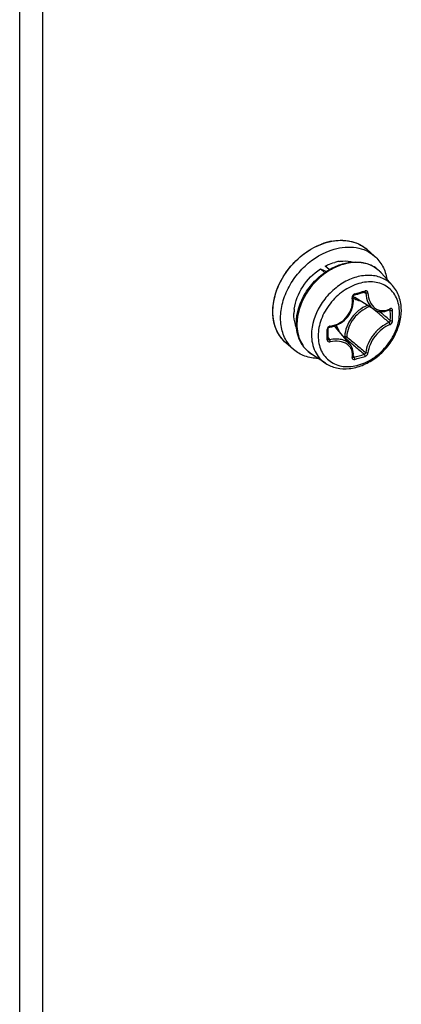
# Model space of a CAD drawing. Header units: millimetres. Extents: x 0 to 420, y 0 to 297.
# Tile 325 of 502: x 349.59 to 352.06, y 153.76 to 160.13. Entities that reach past the tile are written whole.
import ezdxf

# ---------------------------------------------------------------- set-up
doc = ezdxf.new("R2010")
doc.units = ezdxf.units.MM
doc.header["$LTSCALE"] = 23.1
doc.layers.get('0').update_dxf_attribs({"linetype": 'CONTINUOUS'})

msp = doc.modelspace()

# ---------------------------------------------------------------- linework, layer by layer
at = {"color": 7, "linetype": 'CONTINUOUS'}
for p, q in [((349.5888, 147.7633), (349.5888, 161.0792)), ((349.7388, 147.8484), (349.7388, 160.9593)), ((351.8863, 158.598), (351.8363, 158.6413)), ((351.5356, 158.5141), (351.5746, 158.4981)), ((351.5631, 158.4903), (351.5356, 158.5141)), ((351.5936, 158.5101), (351.5675, 158.5327)), ((352.0035, 158.4068), (351.9317, 158.4878)), ((351.7475, 158.3347), (351.7478, 158.3363)), ((351.7476, 158.3332), (351.7475, 158.3347)), ((351.749, 158.3205), (351.7476, 158.3332)), ((351.7478, 158.3363), (351.7482, 158.3379)), ((351.7482, 158.3379), (351.7488, 158.3394)), ((351.7488, 158.3394), (351.7496, 158.3409)), ((351.7494, 158.3054), (351.749, 158.3205)), ((351.7496, 158.3409), (351.7506, 158.3423)), ((351.7506, 158.3423), (351.7518, 158.3435)), ((351.7518, 158.3435), (351.753, 158.3445)), ((351.753, 158.3445), (351.7543, 158.3453)), ((351.7543, 158.3453), (351.7556, 158.3459)), ((351.7556, 158.3459), (351.7562, 158.3461)), ((351.7562, 158.3461), (351.7654, 158.3486)), ((351.8837, 158.252), (351.7586, 158.3296)), ((351.7654, 158.3486), (351.7775, 158.352)), ((351.7775, 158.352), (351.7896, 158.3554)), ((351.7896, 158.3554), (351.8016, 158.3589)), ((351.8016, 158.3589), (351.8135, 158.3625)), ((351.8135, 158.3625), (351.8226, 158.3653)), ((351.8191, 158.3642), (351.8308, 158.3579)), ((351.8234, 158.3656), (351.8226, 158.3653)), ((351.8226, 158.3653), (351.8232, 158.3654)), ((351.8232, 158.3654), (351.8242, 158.3655)), ((351.8242, 158.3655), (351.8251, 158.3655)), ((351.8251, 158.3655), (351.8259, 158.3652)), ((351.8259, 158.3652), (351.8262, 158.3651)), ((351.7301, 158.2318), (351.7367, 158.2458)), ((351.7367, 158.2458), (351.7419, 158.2603)), ((351.7419, 158.2603), (351.7458, 158.2752)), ((351.7458, 158.2752), (351.7483, 158.2902)), ((351.7483, 158.2902), (351.7494, 158.3054)), ((351.8768, 158.2563), (351.8829, 158.2511)), ((351.8837, 158.252), (351.8903, 158.2483)), ((351.8903, 158.2483), (351.8999, 158.244)), ((351.9648, 158.2428), (351.976, 158.2468)), ((351.976, 158.2468), (351.9846, 158.2507)), ((351.9819, 158.2495), (351.9886, 158.2459)), ((351.9846, 158.2507), (351.9854, 158.2511)), ((351.9854, 158.2511), (351.986, 158.2512)), ((351.986, 158.2512), (351.9863, 158.2512)), ((351.68, 158.1727), (351.692, 158.1827)), ((351.692, 158.1827), (351.7031, 158.1937)), ((351.7031, 158.1937), (351.7132, 158.2056)), ((351.7132, 158.2056), (351.7223, 158.2184)), ((351.7223, 158.2184), (351.7301, 158.2318)), ((351.8999, 158.244), (351.91, 158.2409)), ((351.91, 158.2409), (351.9205, 158.2389)), ((351.9186, 158.2392), (351.9328, 158.2273)), ((351.9205, 158.2389), (351.9313, 158.238)), ((351.9313, 158.238), (351.9424, 158.2384)), ((351.9424, 158.2384), (351.9535, 158.24)), ((351.9535, 158.24), (351.9648, 158.2428)), ((351.5865, 158.1277), (351.5866, 158.129)), ((351.5867, 158.1174), (351.5865, 158.1277)), ((351.5866, 158.129), (351.5871, 158.1306)), ((351.5868, 158.1043), (351.5867, 158.1174)), ((351.5871, 158.1306), (351.5878, 158.1322)), ((351.5878, 158.1322), (351.5888, 158.1338)), ((351.5888, 158.1338), (351.5901, 158.1352)), ((351.5901, 158.1352), (351.5916, 158.1365)), ((351.5916, 158.1365), (351.5932, 158.1375)), ((351.5932, 158.1375), (351.595, 158.1383)), ((351.595, 158.1383), (351.5967, 158.1388)), ((351.5967, 158.1388), (351.5977, 158.139)), ((351.5977, 158.139), (351.6096, 158.1409)), ((351.6096, 158.1409), (351.6246, 158.1446)), ((351.6246, 158.1446), (351.6393, 158.1497)), ((351.7285, 158.0247), (351.6341, 158.1371)), ((351.6393, 158.1497), (351.6535, 158.1562)), ((351.6535, 158.1562), (351.6671, 158.1639)), ((351.6671, 158.1639), (351.68, 158.1727)), ((351.5865, 158.0613), (351.5867, 158.0776)), ((351.5866, 158.061), (351.5865, 158.0613)), ((351.5866, 158.0687), (351.5963, 158.0557)), ((351.5867, 158.0602), (351.5866, 158.061)), ((351.5867, 158.0776), (351.5868, 158.0905)), ((351.5869, 158.0595), (351.5867, 158.0602)), ((351.5868, 158.0905), (351.5868, 158.1043)), ((351.5872, 158.059), (351.5869, 158.0595)), ((351.6934, 158.078), (351.6857, 158.0757)), ((351.698, 158.0655), (351.695, 158.0647)), ((351.3626, 157.9933), (351.3126, 158.0366)), ((351.7342, 158.0172), (351.7285, 158.0247)), ((351.7396, 158.0081), (351.7342, 158.0172)), ((351.7438, 157.9983), (351.7396, 158.0081)), ((351.7469, 157.9879), (351.7438, 157.9983)), ((351.5686, 157.9047), (351.4781, 157.9641)), ((351.7488, 157.9771), (351.7469, 157.9879)), ((351.7475, 157.945), (351.7476, 157.9455)), ((351.7475, 157.9445), (351.7475, 157.945)), ((351.7476, 157.9455), (351.7489, 157.9543)), ((351.7484, 157.9515), (351.7541, 157.9437)), ((351.7494, 157.9658), (351.7488, 157.9771)), ((351.7489, 157.9543), (351.7494, 157.9658))]:
    msp.add_line(p, q, dxfattribs=at)
for centre, radius, start, end in [((351.679, 158.3238), 0.3763, 101.16503, 106.13028), ((351.6869, 158.2964), 0.4049, 106.13271, 110.86202), ((351.6888, 158.471), 0.2253, 49.09853, 52.74891), ((351.7016, 158.2899), 0.2765, 99.34919, 105.26426), ((351.6992, 158.3029), 0.2633, 99.08152, 99.30153), ((351.7848, 158.3578), 0.1962, 50.21099, 52.55698), ((351.785, 158.358), 0.1958, 47.22734, 50.21044), ((351.7843, 158.3573), 0.1969, 41.53016, 47.2187), ((351.2102, 160.3761), 2.0958, 285.1573, 287.05436), ((351.8131, 158.4177), 0.1036, 231.02796, 232.4183), ((351.8137, 158.4184), 0.1045, 232.42719, 238.20278), ((351.6413, 158.2201), 0.2766, 172.94557, 178.85756), ((342.7807, 147.5115), 14.078, 49.48381, 49.71745), ((351.9296, 158.3711), 0.1281, 294.56944, 296.3793), ((350.4443, 158.2125), 1.5447, 0.00466, 1.24001), ((350.4461, 158.2117), 1.5576, 0.00435, 1.23968), ((343.8322, 148.7407), 12.4604, 49.15596, 49.48764), ((343.3225, 148.0309), 13.3455, 49.50625, 49.82093), ((350.5125, 158.2125), 1.4765, 358.73166, 0.00478), ((350.5149, 158.2117), 1.4888, 358.73194, 0.00505), ((349.3228, 158.0894), 2.2571, 0.00371, 0.85699), ((351.6027, 158.1224), 0.0224, 97.07501, 105.67199), ((351.5541, 158.07), 0.1045, 40.01139, 46.15737), ((349.4351, 158.0894), 2.1448, 359.12081, 0.00362), ((351.5838, 158.0614), 0.00278, 350.98932, 359.09365), ((360.814, 168.7868), 14.0729, 229.62633, 229.94629), ((360.2971, 168.2745), 13.3342, 229.8909, 230.24479), ((351.4602, 158.207), 0.2254, 226.58884, 229.0975), ((359.4062, 167.1118), 11.8849, 229.94478, 230.3357), ((359.027, 166.7473), 11.348, 230.24369, 230.64376), ((351.7501, 157.9468), 0.00339, 216.40821, 219.64724), ((351.3718, 159.3921), 1.498, 284.78581, 287.41773), ((351.3712, 159.3956), 1.5163, 284.78809, 287.41019)]:
    msp.add_arc(centre, radius, start, end, dxfattribs=at)
for points, knots in [([(351.5744, 158.6854), (351.6207, 158.6987), (351.6938, 158.7058), (351.7827, 158.6793), (351.8201, 158.6554), (351.8363, 158.6413)], [0, 0, 0, 0, 0.524089, 0.765965, 1, 1, 1, 1]), ([(351.6061, 158.6931), (351.6451, 158.7007), (351.7233, 158.7034), (351.7962, 158.6724), (351.8252, 158.6504)], [0, 0, 0, 0, 0.521827, 1, 1, 1, 1]), ([(351.3126, 158.0366), (351.2909, 158.0554), (351.2536, 158.1032), (351.2263, 158.1927), (351.2275, 158.2926), (351.2562, 158.3953), (351.3098, 158.4932), (351.4066, 158.6051), (351.505, 158.6653), (351.5744, 158.6854)], [0, 0, 0, 0, 0.104396, 0.214712, 0.334327, 0.463303, 0.598992, 0.737102, 1, 1, 1, 1]), ([(351.228, 158.2389), (351.228, 158.3306), (351.3002, 158.517), (351.4539, 158.641), (351.5428, 158.6748)], [0, 0, 0, 0, 0.490855, 1, 1, 1, 1]), ([(351.3626, 157.9933), (351.3409, 158.0121), (351.3036, 158.0599), (351.2763, 158.1494), (351.2775, 158.2493), (351.3062, 158.352), (351.3598, 158.4499), (351.4566, 158.5618), (351.555, 158.622), (351.6244, 158.6421)], [0, 0, 0, 0, 0.104396, 0.214712, 0.334327, 0.463303, 0.598992, 0.737102, 1, 1, 1, 1]), ([(351.6244, 158.6421), (351.6707, 158.6554), (351.7438, 158.6625), (351.8327, 158.636), (351.8701, 158.6121), (351.8863, 158.598)], [0, 0, 0, 0, 0.524089, 0.765965, 1, 1, 1, 1]), ([(351.6576, 158.5629), (351.6656, 158.5642), (351.6965, 158.5677), (351.7282, 158.5651), (351.7505, 158.5592)], [0, 0, 0, 0, 0.260905, 1, 1, 1, 1]), ([(351.8863, 158.598), (351.9075, 158.5797), (351.9439, 158.5334), (351.9618, 158.4776), (351.9666, 158.4485)], [0, 0, 0, 0, 0.486811, 1, 1, 1, 1]), ([(351.3667, 158.2541), (351.373, 158.3054), (351.4138, 158.4073), (351.4904, 158.4846), (351.5356, 158.5141)], [0, 0, 0, 0, 0.489346, 1, 1, 1, 1]), ([(351.3802, 158.1616), (351.3802, 158.2301), (351.4159, 158.3361), (351.5043, 158.4467), (351.5624, 158.4919), (351.5936, 158.5101)], [0, 0, 0, 0, 0.484994, 0.744206, 1, 1, 1, 1]), ([(351.5981, 158.5063), (351.5668, 158.4878), (351.5084, 158.442), (351.4198, 158.3308), (351.3839, 158.2244), (351.3839, 158.1559)], [0, 0, 0, 0, 0.256449, 0.516507, 1, 1, 1, 1]), ([(351.5675, 158.5327), (351.5725, 158.5353), (351.5923, 158.5448), (351.613, 158.5524), (351.6288, 158.5567)], [0, 0, 0, 0, 0.255242, 1, 1, 1, 1]), ([(351.5936, 158.5101), (351.602, 158.515), (351.6352, 158.5329), (351.6712, 158.546), (351.6985, 158.5521)], [0, 0, 0, 0, 0.257121, 1, 1, 1, 1]), ([(351.7045, 158.5493), (351.6954, 158.5473), (351.6584, 158.5373), (351.6231, 158.5211), (351.5981, 158.5063)], [0, 0, 0, 0, 0.242265, 1, 1, 1, 1]), ([(351.6985, 158.5521), (351.7205, 158.557), (351.7644, 158.5622), (351.8289, 158.554), (351.8866, 158.5295), (351.9183, 158.5029), (351.9317, 158.4878)], [0, 0, 0, 0, 0.266308, 0.518792, 0.76132, 1, 1, 1, 1]), ([(351.904, 158.5135), (351.891, 158.5235), (351.8619, 158.5404), (351.7948, 158.5602), (351.7398, 158.5573), (351.7045, 158.5493)], [0, 0, 0, 0, 0.235645, 0.478698, 1, 1, 1, 1]), ([(352.0035, 158.4068), (351.986, 158.4264), (351.941, 158.4594), (351.857, 158.4778), (351.7659, 158.4654), (351.6761, 158.4249), (351.5953, 158.3604), (351.5119, 158.2543), (351.4782, 158.1535), (351.4782, 158.0885)], [0, 0, 0, 0, 0.104646, 0.214456, 0.334319, 0.464647, 0.602133, 0.741336, 1, 1, 1, 1]), ([(352.0482, 158.2327), (352.0482, 158.2651), (352.039, 158.3138), (352.0055, 158.3672), (351.9721, 158.3984), (351.9313, 158.4199), (351.8681, 158.4351), (351.7792, 158.4251), (351.679, 158.3744), (351.5945, 158.293), (351.537, 158.1922), (351.5216, 158.1168), (351.5216, 158.0807)], [0, 0, 0, 0, 0.116061, 0.170531, 0.224017, 0.278077, 0.33415, 0.455161, 0.589255, 0.730676, 0.870373, 1, 1, 1, 1]), ([(351.8249, 158.3724), (351.8249, 158.3717), (351.8251, 158.3694), (351.8246, 158.3666), (351.8234, 158.3656)], [0, 0, 0, 0, 0.317821, 1, 1, 1, 1]), ([(351.8442, 158.3575), (351.844, 158.3622), (351.8409, 158.3698), (351.8319, 158.3736), (351.8271, 158.3731), (351.8249, 158.3724)], [0, 0, 0, 0, 0.506274, 0.74763, 1, 1, 1, 1]), ([(352.0601, 158.247), (352.0601, 158.2764), (352.0514, 158.3344), (352.022, 158.3858), (352.0035, 158.4068)], [0, 0, 0, 0, 0.512172, 1, 1, 1, 1]), ([(351.5999, 158.1447), (351.621, 158.1473), (351.663, 158.1616), (351.7127, 158.2052), (351.7425, 158.2638), (351.7454, 158.3075), (351.7422, 158.328)], [0, 0, 0, 0, 0.248621, 0.503909, 0.756865, 1, 1, 1, 1]), ([(351.7582, 158.3532), (351.7531, 158.3518), (351.744, 158.3445), (351.7414, 158.3333), (351.7422, 158.328)], [0, 0, 0, 0, 0.497502, 1, 1, 1, 1]), ([(351.7422, 158.3282), (351.7437, 158.3287), (351.7458, 158.3295), (351.7478, 158.3317), (351.7476, 158.3325)], [0, 0, 0, 0, 0.636699, 1, 1, 1, 1]), ([(351.7483, 158.3254), (351.7515, 158.3234), (351.7648, 158.3161), (351.7795, 158.3115), (351.7907, 158.3095)], [0, 0, 0, 0, 0.245657, 1, 1, 1, 1]), ([(351.7582, 158.3532), (351.7584, 158.3516), (351.7585, 158.3491), (351.7571, 158.3463), (351.7562, 158.3461)], [0, 0, 0, 0, 0.627461, 1, 1, 1, 1]), ([(351.8308, 158.3579), (351.8307, 158.3587), (351.8302, 158.3615), (351.8281, 158.3641), (351.8262, 158.3651)], [0, 0, 0, 0, 0.26474, 1, 1, 1, 1]), ([(351.8308, 158.3579), (351.8317, 158.3363), (351.8385, 158.3042), (351.861, 158.2697), (351.8758, 158.2569), (351.8837, 158.252)], [0, 0, 0, 0, 0.53086, 0.77212, 1, 1, 1, 1]), ([(351.8442, 158.3577), (351.8419, 158.3571), (351.8373, 158.3567), (351.8327, 158.3571), (351.8308, 158.3579)], [0, 0, 0, 0, 0.535787, 1, 1, 1, 1]), ([(351.8442, 158.3575), (351.8452, 158.3383), (351.8526, 158.3018), (351.8801, 158.2647), (351.9095, 158.2487), (351.942, 158.2418), (351.9676, 158.2475), (351.9829, 158.2545)], [0, 0, 0, 0, 0.278831, 0.524545, 0.640418, 0.756075, 1, 1, 1, 1]), ([(351.5686, 157.9047), (351.5904, 157.8903), (351.6412, 157.8695), (351.7249, 157.866), (351.8099, 157.888), (351.8903, 157.9324), (351.9605, 157.9957), (352.0322, 158.0956), (352.0601, 158.1875), (352.0601, 158.247)], [0, 0, 0, 0, 0.11099, 0.226939, 0.3499, 0.479569, 0.613404, 0.747536, 1, 1, 1, 1]), ([(351.84, 158.2792), (351.7997, 158.2622), (351.7298, 158.2049), (351.6954, 158.1202), (351.6934, 158.078)], [0, 0, 0, 0, 0.508297, 1, 1, 1, 1]), ([(351.8542, 158.2704), (351.8139, 158.2558), (351.7434, 158.201), (351.7085, 158.1179), (351.7066, 158.0762)], [0, 0, 0, 0, 0.506537, 1, 1, 1, 1]), ([(351.9867, 158.2563), (351.9867, 158.2557), (351.9868, 158.2537), (351.9859, 158.2513), (351.9846, 158.2507)], [0, 0, 0, 0, 0.311988, 1, 1, 1, 1]), ([(351.9886, 158.2459), (351.9887, 158.2465), (351.9886, 158.2485), (351.9875, 158.2506), (351.9863, 158.2513)], [0, 0, 0, 0, 0.299348, 1, 1, 1, 1]), ([(352.0034, 158.2454), (352.0033, 158.2495), (352.0008, 158.2564), (351.9924, 158.2585), (351.9885, 158.2572), (351.9865, 158.2563)], [0, 0, 0, 0, 0.501065, 0.7339, 1, 1, 1, 1]), ([(352.0034, 158.2454), (352.001, 158.2444), (351.9959, 158.2437), (351.9907, 158.2446), (351.9886, 158.2459)], [0, 0, 0, 0, 0.519253, 1, 1, 1, 1]), ([(351.3052, 158.0432), (351.2803, 158.0669), (351.2396, 158.1291), (351.228, 158.2017), (351.228, 158.2389)], [0, 0, 0, 0, 0.480273, 1, 1, 1, 1]), ([(351.3814, 158.1336), (351.3785, 158.1405), (351.3679, 158.1701), (351.3642, 158.2019), (351.3647, 158.2257)], [0, 0, 0, 0, 0.240888, 1, 1, 1, 1]), ([(351.5216, 158.0807), (351.5216, 158.0484), (351.5307, 157.9996), (351.5642, 157.9462), (351.5976, 157.9151), (351.6384, 157.8935), (351.7016, 157.8784), (351.7905, 157.8883), (351.8907, 157.939), (351.9753, 158.0205), (352.0327, 158.1212), (352.0482, 158.1966), (352.0482, 158.2327)], [0, 0, 0, 0, 0.116061, 0.170531, 0.224017, 0.278077, 0.33415, 0.455161, 0.589255, 0.730676, 0.870373, 1, 1, 1, 1]), ([(351.4781, 157.9641), (351.4628, 157.9742), (351.4344, 157.9989), (351.392, 158.0631), (351.3802, 158.1225), (351.3802, 158.1616)], [0, 0, 0, 0, 0.241408, 0.48582, 1, 1, 1, 1]), ([(351.3839, 158.1559), (351.3839, 158.1176), (351.3951, 158.0599), (351.4361, 157.9976), (351.4634, 157.9738), (351.4781, 157.9641)], [0, 0, 0, 0, 0.517981, 0.760912, 1, 1, 1, 1]), ([(351.5966, 158.144), (351.592, 158.1427), (351.5835, 158.1372), (351.5796, 158.1277), (351.5797, 158.1231)], [0, 0, 0, 0, 0.515379, 1, 1, 1, 1]), ([(351.5797, 158.1231), (351.5806, 158.1233), (351.5832, 158.1239), (351.5866, 158.1259), (351.5865, 158.1277)], [0, 0, 0, 0, 0.337798, 1, 1, 1, 1]), ([(351.5997, 158.1446), (351.5997, 158.1433), (351.5996, 158.1413), (351.5984, 158.1391), (351.5977, 158.139)], [0, 0, 0, 0, 0.653706, 1, 1, 1, 1]), ([(351.6586, 158.1081), (351.6574, 158.1118), (351.6519, 158.1264), (351.6436, 158.1399), (351.6361, 158.1487)], [0, 0, 0, 0, 0.256486, 1, 1, 1, 1]), ([(351.9813, 158.1669), (351.962, 158.1599), (351.9239, 158.1374), (351.8771, 158.0901), (351.8432, 158.034), (351.8318, 157.9924), (351.8308, 157.9729)], [0, 0, 0, 0, 0.240504, 0.508011, 0.771047, 1, 1, 1, 1]), ([(351.9865, 158.1543), (351.9683, 158.1475), (351.9325, 158.126), (351.8885, 158.0813), (351.8564, 158.0284), (351.8454, 157.9893), (351.8442, 157.9709)], [0, 0, 0, 0, 0.240191, 0.508131, 0.771537, 1, 1, 1, 1]), ([(351.9813, 158.1669), (351.9824, 158.1674), (351.9865, 158.1705), (351.9888, 158.1759), (351.9886, 158.1798)], [0, 0, 0, 0, 0.22923, 1, 1, 1, 1]), ([(351.9867, 158.1544), (351.987, 158.1579), (351.9854, 158.1628), (351.9822, 158.1662), (351.9813, 158.1669)], [0, 0, 0, 0, 0.765063, 1, 1, 1, 1]), ([(351.9865, 158.1543), (351.9888, 158.1551), (351.9975, 158.1606), (352.0032, 158.171), (352.0034, 158.1788)], [0, 0, 0, 0, 0.23682, 1, 1, 1, 1]), ([(352.0034, 158.1788), (352.001, 158.1777), (351.9958, 158.1771), (351.9906, 158.1784), (351.9886, 158.1798)], [0, 0, 0, 0, 0.514589, 1, 1, 1, 1]), ([(351.4782, 158.0885), (351.4782, 158.0518), (351.489, 157.9964), (351.5283, 157.9367), (351.5545, 157.914), (351.5686, 157.9047)], [0, 0, 0, 0, 0.517891, 0.760854, 1, 1, 1, 1]), ([(351.5797, 158.0565), (351.5796, 158.0542), (351.5806, 158.0496), (351.5871, 158.0424), (351.5952, 158.0416), (351.5999, 158.0427)], [0, 0, 0, 0, 0.242796, 0.480959, 1, 1, 1, 1]), ([(351.5797, 158.0565), (351.5806, 158.0566), (351.5832, 158.0572), (351.5862, 158.0591), (351.5865, 158.0609)], [0, 0, 0, 0, 0.320164, 1, 1, 1, 1]), ([(351.5872, 158.059), (351.5882, 158.0577), (351.5911, 158.0556), (351.5946, 158.0554), (351.5963, 158.0557)], [0, 0, 0, 0, 0.481244, 1, 1, 1, 1]), ([(351.7285, 158.0247), (351.7218, 158.0327), (351.7045, 158.0468), (351.672, 158.0589), (351.6349, 158.0622), (351.6093, 158.0587), (351.5963, 158.0557)], [0, 0, 0, 0, 0.220991, 0.459498, 0.719842, 1, 1, 1, 1]), ([(351.5997, 158.0427), (351.5996, 158.045), (351.5988, 158.0495), (351.5974, 158.0539), (351.5963, 158.0557)], [0, 0, 0, 0, 0.525808, 1, 1, 1, 1]), ([(351.6935, 158.078), (351.6958, 158.0786), (351.7003, 158.0787), (351.7048, 158.0774), (351.7066, 158.0762)], [0, 0, 0, 0, 0.52676, 1, 1, 1, 1]), ([(351.6935, 158.078), (351.6935, 158.0757), (351.6944, 158.0712), (351.6965, 158.0671), (351.698, 158.0655)], [0, 0, 0, 0, 0.522055, 1, 1, 1, 1]), ([(351.698, 158.0655), (351.7013, 158.0668), (351.705, 158.0706), (351.7065, 158.0751), (351.7066, 158.0762)], [0, 0, 0, 0, 0.759447, 1, 1, 1, 1]), ([(351.5217, 157.9352), (351.4923, 157.9358), (351.4346, 157.9455), (351.3837, 157.975), (351.3626, 157.9933)], [0, 0, 0, 0, 0.513149, 1, 1, 1, 1]), ([(351.7422, 157.9415), (351.7451, 157.9575), (351.7439, 157.9832), (351.7278, 158.0116), (351.7031, 158.0348), (351.658, 158.0501), (351.6196, 158.0471), (351.5999, 158.0427)], [0, 0, 0, 0, 0.233033, 0.345382, 0.460439, 0.711705, 1, 1, 1, 1]), ([(351.7422, 157.9415), (351.7419, 157.9395), (351.7419, 157.9354), (351.7468, 157.9284), (351.7541, 157.9284), (351.7582, 157.9295)], [0, 0, 0, 0, 0.250804, 0.476639, 1, 1, 1, 1]), ([(351.7422, 157.9413), (351.7429, 157.9414), (351.7451, 157.942), (351.7473, 157.9439), (351.7476, 157.9455)], [0, 0, 0, 0, 0.302268, 1, 1, 1, 1]), ([(351.7492, 157.9435), (351.7495, 157.9434), (351.7511, 157.943), (351.7529, 157.9433), (351.7541, 157.9437)], [0, 0, 0, 0, 0.218072, 1, 1, 1, 1]), ([(351.7582, 157.9295), (351.7585, 157.932), (351.7577, 157.9371), (351.7557, 157.9419), (351.7541, 157.9437)], [0, 0, 0, 0, 0.509293, 1, 1, 1, 1]), ([(351.8202, 157.9628), (351.8215, 157.9631), (351.8261, 157.9651), (351.8303, 157.9693), (351.8308, 157.9729)], [0, 0, 0, 0, 0.267515, 1, 1, 1, 1]), ([(351.8249, 157.9487), (351.8252, 157.9512), (351.8243, 157.9564), (351.822, 157.9611), (351.8202, 157.9628)], [0, 0, 0, 0, 0.505426, 1, 1, 1, 1]), ([(351.8249, 157.9487), (351.8274, 157.9495), (351.8363, 157.954), (351.8438, 157.9634), (351.8442, 157.9709)], [0, 0, 0, 0, 0.259636, 1, 1, 1, 1]), ([(351.8442, 157.9707), (351.8409, 157.9695), (351.8356, 157.9697), (351.8316, 157.9721), (351.8308, 157.9729)], [0, 0, 0, 0, 0.766641, 1, 1, 1, 1])]:
    msp.add_open_spline(points, degree=3, knots=knots, dxfattribs=at)
msp.add_open_spline([(351.7475, 157.9446), (351.748, 157.9441), (351.7485, 157.9437), (351.7492, 157.9435)], degree=3, dxfattribs=at)

doc.saveas('drawing.dxf')
